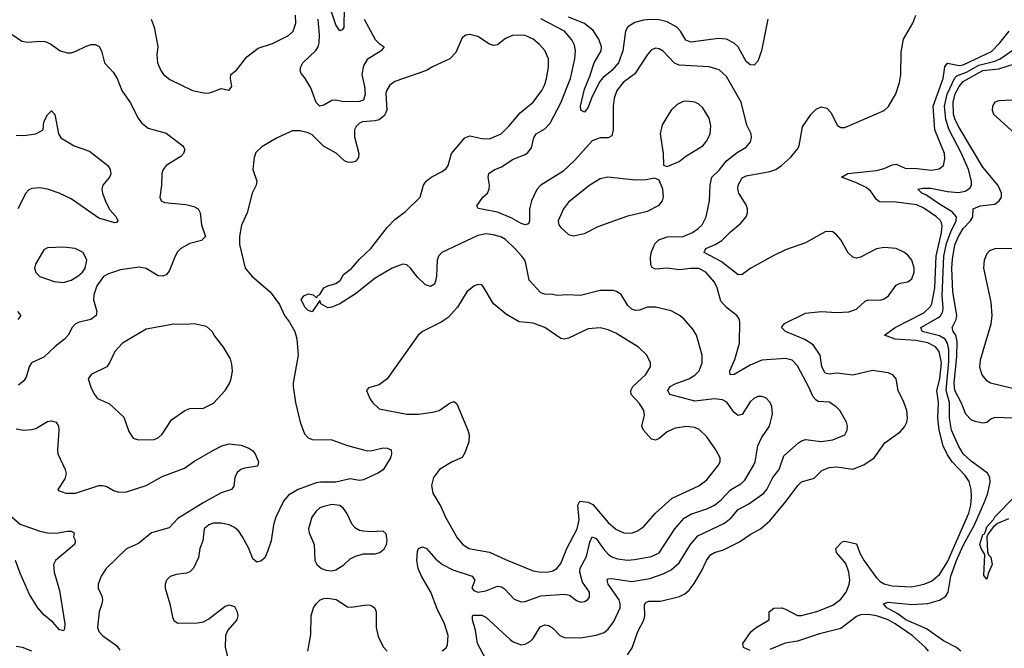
# Model space of a CAD drawing. Header units: inches. Extents: x 1954678 to 2060271, y 904822 to 1016299.
# Tile 268 of 403: x 2002308 to 2007298, y 982585 to 985768. Entities that reach past the tile are written whole.
import ezdxf

# ---------------------------------------------------------------- set-up
doc = ezdxf.new("R2010")
doc.units = ezdxf.units.IN
doc.header["$MEASUREMENT"] = 0
doc.layers.add('C0908', color=7, linetype='Continuous')

msp = doc.modelspace()

# ---------------------------------------------------------------- linework, layer by layer
at = {"layer": 'C0908', "color": 5}
for points, elevation in [([(2003952.5, 985832.5), (2003950.9, 985729.1), (2003942.8, 985717.2), (2003930, 985711.6), (2003910, 985741.3), (2003870, 985864)], 520), ([(2002975.3, 985770), (2002990.3, 985730), (2003008.1, 985631.9), (2003003.8, 985590), (2003007, 985550), (2003023.1, 985510), (2003037.1, 985490), (2003070, 985464.9), (2003184.7, 985410), (2003250, 985396.4), (2003270, 985397.1), (2003290, 985404.9), (2003330, 985418.8), (2003370, 985411.3), (2003384, 985430), (2003377.2, 985470), (2003379, 985490), (2003407.2, 985512.8), (2003459.8, 985580.3), (2003516.2, 985623.8), (2003590, 985646.7), (2003670, 985687), (2003694, 985710), (2003707.3, 985750), (2003705.4, 985790)], 560), ([(2004053.6, 985770), (2004110, 985667.9), (2004130, 985646.7), (2004154.9, 985630), (2004140.4, 985610), (2004070, 985566.2), (2004050, 985535.1), (2004042.7, 985490), (2004056.4, 985430), (2004059.2, 985390), (2004050, 985360.4), (2004030, 985353), (2003950, 985352.3), (2003910, 985359.6), (2003890, 985358.5), (2003850, 985335.1), (2003830, 985329.7), (2003810, 985348), (2003783.7, 985423.7), (2003753.4, 985473.4), (2003734.7, 985494.7), (2003729.6, 985510), (2003732.3, 985530), (2003743.1, 985550), (2003808.4, 985611.6), (2003820.2, 985630), (2003826.1, 985650), (2003827.9, 985690), (2003821.6, 985770)], 540), ([(2004669.9, 982530), (2004628.9, 982610), (2004617.6, 982677.6), (2004602.3, 982730), (2004602.4, 982750), (2004606.5, 982753.5), (2004650, 982753.6), (2004670, 982743.2), (2004793.4, 982630), (2004810, 982618), (2004850, 982603.1), (2004870, 982605.7), (2004897.9, 982622.1), (2004910, 982634.4), (2004946.3, 982693.7), (2004970, 982703.6), (2004990, 982700.7), (2005010, 982686.7), (2005045.5, 982650), (2005070, 982640.6), (2005150, 982638.8), (2005230, 982651.3), (2005270, 982665.2), (2005290, 982681.7), (2005319.2, 982720.8), (2005351.6, 982790), (2005352.3, 982810), (2005346, 982830), (2005290.7, 982910), (2005286, 982930), (2005290, 982937), (2005310, 982939.4), (2005410, 982922.9), (2005501.2, 982938.8), (2005570, 982961.6), (2005610, 982982), (2005650, 983017.4), (2005707.9, 983110), (2005745.4, 983154.6), (2005880.5, 983219.5), (2005913.8, 983246.2), (2005950, 983288.5), (2006003.5, 983316.5), (2006079.3, 983370), (2006094.9, 983390), (2006124.9, 983450), (2006157.8, 983490), (2006180.3, 983559.7), (2006254.5, 983625.5), (2006270, 983636.5), (2006290, 983641.8), (2006370, 983632.3), (2006430, 983640.2), (2006490, 983666), (2006501.3, 983690), (2006503, 983710), (2006498, 983730), (2006465.1, 983790), (2006444.7, 983810), (2006410, 983831.9), (2006355.5, 983835.5), (2006342.8, 983842.8), (2006330, 983858), (2006310, 983904.4), (2006250, 984015.1), (2006223.8, 984043.8), (2006190, 984051.9), (2006070, 984044.8), (2006010, 984018.9), (2005930, 983971), (2005909.6, 983970), (2005907.1, 983990), (2005932.7, 984047.3), (2005955.9, 984130), (2005958, 984238), (2005954.1, 984254.1), (2005943.6, 984270), (2005890, 984310.8), (2005862.5, 984342.5), (2005843.9, 984410), (2005830, 984439.7), (2005785.1, 984490), (2005750, 984507.5), (2005710, 984508.3), (2005650, 984501.2), (2005590, 984509.9), (2005530, 984504.3), (2005513.1, 984513.1), (2005506.5, 984526.5), (2005504.9, 984564.9), (2005510, 984593.4), (2005526.8, 984633.2), (2005547.2, 984652.8), (2005590, 984668.4), (2005670, 984670.1), (2005717.3, 984690), (2005747.6, 984710), (2005767.8, 984730), (2005786.6, 984770), (2005803.7, 984850), (2005807.7, 984932.3), (2005816.8, 984970), (2005853.2, 985006.8), (2005890, 985053.8), (2005944.5, 985095.5), (2005990, 985122), (2006012.4, 985150), (2006016.9, 985170), (2006014.7, 985190), (2005994.1, 985234.1), (2005965.1, 985350), (2005890, 985480.5), (2005853.5, 985513.5), (2005802, 985530), (2005650, 985537.8), (2005627.6, 985547.6), (2005570, 985608.2), (2005550, 985620.5), (2005530, 985623.5), (2005510, 985614.7), (2005490, 985591.6), (2005426.7, 985493.3), (2005366.7, 985450), (2005335, 985410), (2005321.5, 985370), (2005315.5, 985330), (2005316.3, 985210), (2005310, 985180.7), (2005290.2, 985169.8), (2005250, 985169.1), (2005210, 985153.9), (2005122.6, 985057.4), (2005061.5, 984998.5), (2004949.1, 984930), (2004930, 984908.2), (2004902.3, 984850), (2004892.8, 984810), (2004891.2, 984748.8), (2004886.2, 984733.8), (2004870, 984728.5), (2004850, 984735.6), (2004803.2, 984763.2), (2004730, 984793.6), (2004631.9, 984811.9), (2004625.4, 984825.4), (2004655.1, 984870), (2004678.9, 984890), (2004688.4, 984910), (2004689.8, 984930), (2004682, 984970), (2004685.6, 984990), (2004712.5, 985007.5), (2004750, 985022.7), (2004810, 985061.2), (2004870, 985086), (2004884, 985096), (2004901.7, 985118.3), (2004914.8, 985170), (2004926.6, 985190), (2004970, 985215), (2004996.1, 985243.9), (2005050, 985346.5), (2005099.6, 985470), (2005122.1, 985570), (2005125, 985610), (2005119.5, 985639.5), (2005106.7, 985666.7), (2005069.5, 985709.5), (2004950, 985771.6)], 540), ([(2006099.8, 985770), (2006067.7, 985610), (2006050, 985557.6), (2006030, 985537.6), (2006010, 985539.8), (2005990, 985555.8), (2005949.9, 985629.9), (2005930, 985649.1), (2005890, 985669.9), (2005850, 985672.8), (2005710, 985654), (2005684.9, 985664.9), (2005657.8, 985710), (2005639.4, 985730), (2005590, 985757.5), (2005550, 985766.4), (2005510, 985768.6), (2005470, 985766.1), (2005425.9, 985754.1), (2005390, 985731.4), (2005378.3, 985710), (2005365.4, 985610), (2005343.3, 985550), (2005310.1, 985510), (2005264.6, 985475.4), (2005246, 985454), (2005205.5, 985370), (2005190, 985325.6), (2005170, 985299.6), (2005152.7, 985310), (2005149.9, 985330), (2005170, 985415.3), (2005197.8, 985482.2), (2005219, 985550), (2005254.6, 985610), (2005257.3, 985630), (2005243.7, 985670), (2005213.9, 985713.9), (2005170, 985747.8), (2005090, 985781.3)], 520), ([(2005388.5, 982551.5), (2005413.1, 982586.9), (2005441.2, 982670), (2005472.1, 982727.9), (2005476.4, 982750), (2005474.6, 982805.4), (2005482.1, 982817.9), (2005496.5, 982823.5), (2005556.2, 982823.8), (2005651.9, 982848.1), (2005679.5, 982860.5), (2005701.1, 982878.9), (2005727.2, 982912.8), (2005764.5, 982975.5), (2005789.5, 983030.5), (2005810, 983058.2), (2005830, 983070.1), (2005876, 983084), (2005955.9, 983124.1), (2006010, 983161), (2006063.1, 983190), (2006110, 983231.3), (2006193.6, 983330), (2006251.2, 983410), (2006270, 983427.7), (2006334, 983446), (2006374.2, 983485.8), (2006410, 983500.8), (2006450, 983503.9), (2006530, 983492.6), (2006586.6, 983513.4), (2006639.2, 983550), (2006693.6, 983626.4), (2006770, 983681.5), (2006792.6, 983707.4), (2006804.2, 983730), (2006808.4, 983750), (2006805, 983790), (2006790, 983831.3), (2006759.8, 983890), (2006751.1, 983950), (2006734, 983970), (2006710, 983979.8), (2006630, 983991.5), (2006530, 983968.7), (2006450, 983978.5), (2006410, 983973.7), (2006390, 983978.3), (2006374.2, 984010), (2006364.5, 984070), (2006330, 984121.1), (2006288, 984148), (2006189.7, 984190), (2006169.8, 984210), (2006184.4, 984230), (2006290, 984281.9), (2006370, 984290.9), (2006450, 984284.8), (2006510, 984289.4), (2006550, 984302.6), (2006595.4, 984344.6), (2006610, 984349.4), (2006670, 984347.2), (2006690, 984354.7), (2006712.3, 984370), (2006750, 984424.1), (2006770, 984434.2), (2006810, 984440.6), (2006830, 984456.5), (2006841.3, 984490), (2006841.9, 984510), (2006830.5, 984550), (2006810, 984575.8), (2006790, 984590.7), (2006750, 984609.8), (2006690, 984615), (2006650, 984608.1), (2006570, 984565.3), (2006550, 984560.3), (2006530, 984565.1), (2006507.2, 984587.2), (2006470, 984653.6), (2006450, 984677.6), (2006430, 984693), (2006410, 984696.3), (2006390, 984694), (2006290, 984638.2), (2006190, 984601.9), (2006130, 984574), (2006013.6, 984510), (2005970, 984477.3), (2005950, 984476.8), (2005864.1, 984544.1), (2005777.4, 984590), (2005786.3, 984610), (2005833.7, 984630), (2005866.6, 984650), (2005910, 984693.8), (2005963.1, 984736.9), (2005989.8, 984770), (2005997.1, 984790), (2005997.4, 984810), (2005990.8, 984830), (2005952.7, 984890), (2005948.5, 984910), (2005949.9, 984930), (2005970, 984967.3), (2005990, 984978), (2006110, 984999.8), (2006140.7, 985010), (2006170, 985029.2), (2006215.3, 985070), (2006248.7, 985110), (2006258.8, 985130), (2006275.2, 985224.8), (2006319.7, 985290), (2006344.6, 985315.4), (2006370, 985327.4), (2006399.1, 985319.1), (2006418.5, 985298.5), (2006453, 985233), (2006470, 985221.5), (2006490, 985221.3), (2006690, 985308.4), (2006711.9, 985328.1), (2006748.1, 985391.9), (2006767.7, 985450), (2006773.5, 985490), (2006776.1, 985603.9), (2006787.9, 985670), (2006834, 985750), (2006850.7, 985790)], 520), ([(2006010, 982574.7), (2005977.2, 982590), (2005973.2, 982610), (2006016, 982670), (2006040.7, 982690), (2006106.6, 982730), (2006106.6, 982770), (2006131, 982789), (2006170.1, 982790.1), (2006190, 982784.1), (2006250, 982752.1), (2006270, 982751.3), (2006348.3, 982771.7), (2006430, 982803.9), (2006470, 982833.7), (2006497.7, 982870), (2006512.2, 982907.8), (2006515.5, 982930), (2006510.7, 982970.7), (2006494.6, 983014.6), (2006448.6, 983070), (2006445.3, 983090), (2006476.3, 983123.7), (2006490, 983127.7), (2006550, 983114.6), (2006566.8, 983066.8), (2006588, 983028), (2006650, 982942.9), (2006670, 982923.2), (2006690, 982911.9), (2006730, 982901.6), (2006830, 982896.3), (2006890, 982909.6), (2006930, 982926), (2006970, 982958.9), (2007010, 983022.9), (2007118.9, 983270), (2007128.5, 983310), (2007131.4, 983351.4), (2007129.9, 983390), (2007120.6, 983430), (2007100.8, 983460.8), (2007034, 983530), (2007010, 983564), (2006988.4, 983610), (2006967.4, 983690), (2006961.5, 983750), (2006965.3, 983830), (2006957.2, 983890), (2006971.1, 983950), (2006979.9, 984030), (2006968.4, 984088.4), (2006950, 984111.7), (2006911.2, 984131.2), (2006850, 984143.5), (2006745.1, 984150), (2006691.1, 984170), (2006744.8, 984210), (2006890, 984284.5), (2006923.8, 984316.2), (2006930.6, 984330), (2006945.5, 984410), (2006953.1, 984570), (2006980.3, 984690), (2006983.5, 984723.5), (2006979.9, 984739.9), (2006973.2, 984753.2), (2006955.5, 984770), (2006890, 984814.1), (2006855.8, 984830), (2006750, 984844.3), (2006665.4, 984845.4), (2006650, 984858.2), (2006620.9, 984900.9), (2006597.9, 984917.9), (2006550, 984941.8), (2006474, 984970), (2006506, 984990), (2006650, 985005), (2006690, 985015.1), (2006730, 985033), (2006750, 985035.8), (2006796, 985016), (2006854.9, 985014.9), (2006930, 985006.4), (2006968, 985012), (2006989.8, 985030.2), (2006997.3, 985062.7), (2006994.5, 985090), (2006947, 985210), (2006938.5, 985330), (2006989, 985470), (2006996.3, 985530), (2007010, 985547), (2007070, 985536.4), (2007090, 985539.8), (2007232.9, 985607.1), (2007276.2, 985650), (2007322.6, 985710)], 480), ([(2002270, 985693.4), (2002319.5, 985659.5), (2002350, 985654), (2002410, 985659.1), (2002437, 985657), (2002465.2, 985645.2), (2002513.4, 985610), (2002550, 985599.7), (2002570, 985599.7), (2002590, 985606), (2002645.8, 985634.2), (2002670, 985641.8), (2002690, 985642.4), (2002711.5, 985631.5), (2002723.2, 985610), (2002737.3, 985550), (2002781.4, 985501.4), (2002802.6, 985470), (2002826.2, 985410), (2002868.9, 985348.9), (2002908.8, 985268.8), (2002925.1, 985245.1), (2002959.1, 985219.1), (2003050, 985192.6), (2003135.5, 985130), (2003140.7, 985120.7), (2003146, 985110), (2003139.3, 985090), (2003125.4, 985074.6), (2003050.4, 985030), (2003034.9, 985010), (2003028.9, 984990), (2003027.2, 984930), (2003018.4, 984870), (2003025.5, 984850), (2003041.5, 984841.5), (2003150, 984833), (2003190, 984821.8), (2003212.4, 984810), (2003222.3, 984790), (2003229.2, 984730), (2003250.2, 984670), (2003229.3, 984650.7), (2003170, 984635), (2003125.8, 984610), (2003108, 984592), (2003095.4, 984570), (2003066.1, 984493.9), (2003050, 984476.9), (2003034, 984470), (2003010, 984471), (2002950, 984508.5), (2002914.1, 984514.1), (2002818.9, 984501.1), (2002758.7, 984481.3), (2002732.6, 984467.4), (2002699.4, 984420.6), (2002684.4, 984375.6), (2002682, 984350), (2002698.8, 984290), (2002696.5, 984270), (2002669.4, 984250.6), (2002610, 984235.9), (2002590, 984226), (2002574.9, 984210), (2002554.4, 984170), (2002535.6, 984150), (2002487.4, 984112.6), (2002430, 984059.2), (2002368.7, 984031.3), (2002355.5, 984010), (2002341.6, 983958.4), (2002330, 983938.7), (2002302.5, 983917.5)], 540), ([(2004450, 982572.4), (2004470, 982588.2), (2004476.6, 982603.4), (2004479.7, 982650), (2004461.8, 982710), (2004424.7, 982784.7), (2004391.9, 982870), (2004344.9, 982950), (2004327.8, 982990), (2004321.4, 983030), (2004325.2, 983074.8), (2004330, 983090.4), (2004350, 983098.9), (2004370, 983090.3), (2004417.1, 983037.1), (2004451.3, 983010), (2004503.1, 982983.1), (2004601.6, 982950), (2004615.3, 982930), (2004599.5, 982890), (2004610, 982878.4), (2004630, 982870.3), (2004670, 982876.9), (2004730, 982899.3), (2004750, 982896.8), (2004765.8, 982885.8), (2004813.5, 982833.5), (2004850, 982820.9), (2004870, 982822.6), (2004950, 982850.7), (2005070, 982858.8), (2005094.4, 982854.4), (2005130, 982827.4), (2005150, 982819.6), (2005170, 982822.8), (2005187.5, 982832.5), (2005195.6, 982844.4), (2005196.8, 982870), (2005160.3, 982920.3), (2005146.5, 982970), (2005149.5, 982990.5), (2005181.2, 983050), (2005197.1, 983122.9), (2005210, 983150.3), (2005230, 983142), (2005265, 983090), (2005290, 983062.6), (2005310, 983048.5), (2005338.3, 983038.3), (2005390, 983032.2), (2005425, 983035), (2005510, 983050.1), (2005550, 983068.7), (2005628.5, 983190), (2005675.6, 983244.4), (2005710, 983264.6), (2005790, 983291.3), (2005830, 983310.7), (2005862.9, 983337.1), (2005910, 983387.8), (2005962.3, 983417.7), (2005982.9, 983437.1), (2006027, 983510), (2006034.9, 983530), (2006049.1, 983610.9), (2006068.3, 983651.7), (2006108.5, 983710), (2006123.1, 983770), (2006121, 983810), (2006112.4, 983830), (2006090, 983853.5), (2006070, 983860.4), (2006050, 983859.7), (2006028.4, 983850), (2006010, 983833.3), (2005970, 983769.6), (2005950, 983764.4), (2005930, 983778.7), (2005891.7, 983831.7), (2005870, 983844.1), (2005830, 983848.2), (2005730, 983836.4), (2005602.4, 983870), (2005593.5, 983890), (2005604.2, 983910), (2005630, 983924.6), (2005699.7, 983950), (2005730, 983967.8), (2005751.6, 983990), (2005767.9, 984030), (2005767.6, 984070), (2005739.1, 984170), (2005720.5, 984200.5), (2005673.4, 984253.4), (2005650, 984272), (2005610, 984293.1), (2005530, 984312), (2005490, 984312.7), (2005450, 984297.8), (2005430, 984295.3), (2005410, 984302), (2005390, 984321.7), (2005357, 984377), (2005332.5, 984392.5), (2005316.3, 984396.3), (2005250, 984396.5), (2005150, 984371.2), (2005085.1, 984374.9), (2005031.1, 984371.1), (2005010, 984376.9), (2004970, 984377.4), (2004950, 984384.7), (2004889.9, 984449.9), (2004874.2, 984534.2), (2004868.8, 984550), (2004852.7, 984570), (2004818, 984610), (2004770, 984654.3), (2004750, 984666.9), (2004710, 984678.7), (2004670, 984683.2), (2004630, 984674.8), (2004447.7, 984590), (2004430.2, 984570), (2004424.1, 984550), (2004421, 984470), (2004415.7, 984444.3), (2004410, 984429.7), (2004390, 984417.2), (2004365.2, 984425.2), (2004324.5, 984464.5), (2004289.7, 984510), (2004270, 984526.2), (2004250, 984530.7), (2004196.4, 984510), (2004110, 984459.7), (2004010, 984379.5), (2003930.3, 984329.7), (2003890, 984311.8), (2003869.6, 984309.6), (2003835.3, 984330), (2003830, 984346), (2003790, 984289), (2003770, 984295.3), (2003755.3, 984310), (2003735.3, 984350), (2003748.7, 984370), (2003770, 984379.1), (2003794.9, 984374.9), (2003810, 984362), (2003816.4, 984363.6), (2003818, 984370), (2003830, 984376), (2003849.8, 984410.2), (2003870, 984421.1), (2003910, 984431.8), (2003932.1, 984447.9), (2003950, 984477.6), (2003990, 984508.2), (2004030, 984556), (2004087.3, 984610), (2004170, 984715.3), (2004210, 984756), (2004263, 984797), (2004337.4, 984870), (2004355.1, 984930), (2004368.4, 984950), (2004393.6, 984970), (2004450, 984998.9), (2004470, 985014.4), (2004479.2, 985030), (2004497, 985090), (2004565.1, 985170), (2004590, 985179.8), (2004650, 985166.7), (2004690, 985164.6), (2004747.8, 985190), (2004788.6, 985230), (2004844.2, 985295.8), (2004909.9, 985350.1), (2004955.2, 985410), (2004970, 985439.5), (2004978.5, 985470), (2004988.2, 985528.2), (2004988, 985570), (2004970, 985611.1), (2004942.1, 985642.1), (2004910, 985668.8), (2004870, 985687.2), (2004810, 985688.9), (2004770, 985672.9), (2004730, 985639.8), (2004710, 985637), (2004690, 985644.8), (2004630, 985682.3), (2004590, 985692.6), (2004570, 985689.6), (2004550, 985676), (2004518.3, 985601.7), (2004489, 985570), (2004401.1, 985530), (2004370, 985509.8), (2004210, 985455.2), (2004184.3, 985435.7), (2004168.7, 985411.3), (2004164.6, 985395.4), (2004168.3, 985310), (2004156.8, 985283.2), (2004130, 985261.5), (2004110, 985255.1), (2004044.9, 985250), (2004030, 985243.9), (2004012.8, 985227.2), (2004005.5, 985210), (2004005.2, 985174.8), (2004027.8, 985090), (2004025.4, 985070), (2004010.6, 985049.4), (2003990, 985044.1), (2003970, 985046.1), (2003953.7, 985053.7), (2003912.6, 985092.6), (2003847.8, 985127.8), (2003790, 985184.8), (2003770, 985195.6), (2003730, 985205.6), (2003690, 985204.7), (2003679.6, 985200.4), (2003610, 985167.3), (2003535.6, 985124.4), (2003505.3, 985094.7), (2003497.1, 985070), (2003490.4, 985010), (2003510.4, 984950), (2003506.7, 984930), (2003487.2, 984890), (2003461.5, 984790), (2003433.1, 984726.9), (2003422.3, 984670), (2003422.7, 984630), (2003450.3, 984510), (2003484.2, 984470), (2003578, 984390), (2003625.1, 984325.1), (2003650.6, 984270), (2003676.5, 984236.5), (2003703, 984190), (2003712.3, 984152.3), (2003719.6, 984070), (2003694.9, 983930), (2003694.9, 983910), (2003705.7, 983830), (2003730.3, 983730), (2003751.5, 983671.5), (2003770, 983650.4), (2003790, 983641.7), (2003890, 983640.2), (2003970, 983611.4), (2004070, 983584.7), (2004094, 983586), (2004150, 983600.3), (2004170, 983599.3), (2004190.4, 983590.4), (2004193.4, 983570), (2004188, 983550), (2004150, 983489.6), (2004126.7, 983473.3), (2004050, 983438.8), (2004030, 983435.1), (2003982.9, 983442.9), (2003910, 983425.7), (2003833.2, 983426.8), (2003810, 983423.2), (2003718.9, 983390), (2003670, 983360.7), (2003644.6, 983330), (2003606.7, 983250), (2003595, 983210), (2003582.2, 983130), (2003564.9, 983075.1), (2003550, 983042.7), (2003530, 983026), (2003510, 983021.2), (2003490, 983039), (2003469.6, 983090), (2003437.6, 983150), (2003418.1, 983178.1), (2003397.5, 983197.5), (2003370, 983210.7), (2003330, 983219.3), (2003290, 983218.7), (2003266.4, 983210), (2003243.7, 983190), (2003236.5, 983130), (2003221.6, 983090), (2003215.1, 983044.9), (2003189.4, 982990.6), (2003170, 982972.3), (2003154.3, 982965.7), (2003101.4, 982958.6), (2003071.4, 982948.6), (2003052.4, 982930), (2003044.9, 982910), (2003044.9, 982890), (2003068.7, 982810), (2003082.6, 982742.6), (2003090, 982726), (2003110, 982713), (2003210, 982714), (2003240, 982720), (2003266.1, 982733.9), (2003350, 982799.3), (2003370, 982804.9), (2003396.1, 982796.1), (2003410.7, 982770), (2003413.4, 982750), (2003408, 982730), (2003363.7, 982676.3), (2003351.8, 982650), (2003348.9, 982590), (2003370.3, 982510)], 560), ([(2007078.4, 982570), (2007055.7, 982590), (2006990, 982622.7), (2006904.6, 982684.6), (2006799.9, 982730), (2006759, 982759), (2006703.2, 982790), (2006685.4, 982810), (2006710, 982818.1), (2006830, 982806.3), (2006910, 982811.9), (2006970, 982828.6), (2007002.4, 982850), (2007013.7, 982870), (2007027.2, 982950), (2007055.5, 983030), (2007090, 983105), (2007147.8, 983210), (2007200.5, 983330), (2007215.5, 983370), (2007226.8, 983426.8), (2007224.5, 983450), (2007212.7, 983472.7), (2007130, 983532.2), (2007090, 983570.6), (2007065.5, 983610), (2007030.3, 983690.3), (2007020.4, 983750), (2007021, 983830), (2007003.4, 983890), (2007017.5, 984037.5), (2007016.6, 984096.6), (2007010.9, 984130.9), (2006997.9, 984150), (2006970, 984166.5), (2006881.8, 984190), (2006875, 984210), (2006962.3, 984257.7), (2006976.7, 984270), (2006986.1, 984290), (2006988.5, 984311.5), (2006983.6, 984370), (2006991.3, 984570), (2007005.5, 984634.5), (2007027, 984693), (2007054.6, 984750), (2007055.5, 984770), (2007034.4, 984794.4), (2006974.6, 984830), (2006901.5, 984881.5), (2006880.4, 984890), (2006859.5, 984910), (2006884.7, 984915.3), (2006925.4, 984914.6), (2007010, 984897.4), (2007066.9, 984893.1), (2007100.3, 984899.7), (2007124.3, 984915.7), (2007132, 984930), (2007132.1, 984950), (2007116.1, 985010), (2007082.2, 985090), (2007019, 985210), (2007002.7, 985262.7), (2006994.5, 985330), (2007008.8, 985390), (2007047.3, 985472.7), (2007057.2, 985482.8), (2007110, 985504.4), (2007170, 985536.9), (2007250, 985557.2), (2007277, 985570), (2007420.2, 985670)], 460), ([(2007390, 983748.3), (2007250, 983753.6), (2007230, 983745.2), (2007210, 983729.3), (2007190, 983725.1), (2007150, 983733.3), (2007130, 983742.6), (2007104.1, 983770), (2007080.1, 983830), (2007048.3, 983890), (2007043.6, 983930), (2007057.2, 984062.8), (2007059, 984139), (2007053, 984170), (2007039.9, 984190), (2007033.6, 984210), (2007054.8, 984250), (2007057, 984270), (2007037.8, 984390), (2007033.1, 984510), (2007035.8, 984555.8), (2007048.3, 984628.3), (2007065.8, 984670), (2007089.6, 984710), (2007127.1, 984750), (2007139.6, 984770), (2007140.8, 984810), (2007175.3, 984824.7), (2007250, 984834.3), (2007272.6, 984850), (2007283.7, 984870), (2007284.7, 984890), (2007267.8, 984927.8), (2007190, 985021.8), (2007070, 985221.5), (2007050, 985260.6), (2007041.2, 985290), (2007038.5, 985350), (2007050, 985392.9), (2007070, 985430.1), (2007090, 985454.8), (2007190, 985509.8), (2007270, 985519.6), (2007354.7, 985545.3)], 440), ([(2007370, 985362.6), (2007270, 985356.5), (2007250, 985349.8), (2007237.7, 985330), (2007236.2, 985310), (2007242.9, 985290), (2007351.9, 985191.9)], 440), ([(2002290, 985183.8), (2002330, 985181.1), (2002389.8, 985190.2), (2002426.6, 985210), (2002431.3, 985250), (2002450, 985285.5), (2002470, 985306), (2002487.1, 985287.1), (2002504.9, 985190), (2002517.6, 985170), (2002584.9, 985130), (2002662.3, 985102.3), (2002754.4, 985030), (2002767, 985010), (2002770, 984985.2), (2002763.1, 984970), (2002730.3, 984930), (2002724.7, 984910), (2002727.3, 984890), (2002744.3, 984844.3), (2002765, 984805), (2002796.5, 984770), (2002805.5, 984750), (2002799.2, 984740.8), (2002790, 984738.7), (2002710, 984763.4), (2002570, 984860.6), (2002508, 984890), (2002449.4, 984910.6), (2002410, 984916.5), (2002370, 984913.8), (2002354.3, 984905.7), (2002338.7, 984890), (2002298.3, 984810)], 520), ([(2007390, 984609.9), (2007250, 984608.2), (2007222.8, 984597.2), (2007210, 984582.7), (2007196.6, 984550), (2007193.5, 984510), (2007230, 984338), (2007235.6, 984270), (2007230, 984226), (2007176.5, 984043.5), (2007172.6, 984010), (2007184.9, 983970), (2007204.8, 983944.8), (2007229.2, 983929.3), (2007388.3, 983890)], 440), ([(2002296.4, 984290), (2002314.9, 984270), (2002299.5, 984250)], 520), ([(2002290, 983696.1), (2002330, 983690.2), (2002370, 983693.4), (2002390, 983698.4), (2002450, 983733), (2002470, 983737.2), (2002492.8, 983730), (2002504.2, 983710), (2002507.3, 983690), (2002499.7, 983590), (2002502, 983570), (2002538.9, 983490), (2002543.6, 983470), (2002536.9, 983443.1), (2002502, 983390), (2002504.7, 983384.7), (2002542, 983370), (2002590.4, 983370.4), (2002710, 983409.3), (2002730, 983410.2), (2002750, 983404), (2002783.4, 983383.4), (2002810, 983375.2), (2002850, 983377.5), (2002950, 983410.2), (2003030, 983455.5), (2003143.5, 983496.5), (2003190, 983530.3), (2003290, 983589), (2003332.7, 983610), (2003370, 983620.9), (2003430, 983614), (2003470, 983599.3), (2003490, 983584.9), (2003501.6, 983570), (2003518, 983530), (2003516, 983510), (2003512.2, 983507.8), (2003450, 983498), (2003429.1, 983490.9), (2003410, 983476.2), (2003398, 983450), (2003393, 983407), (2003382, 983390), (2003330, 983371.9), (2003237.9, 983322.1), (2003110, 983242), (2003065.1, 983194.9), (2002977.1, 983170), (2002910, 983115.8), (2002850, 983089.6), (2002747.2, 982990), (2002721.3, 982950), (2002706.4, 982910), (2002706.7, 982890), (2002724.7, 982850), (2002727.3, 982830), (2002724.9, 982810), (2002710.3, 982770), (2002703.2, 982690), (2002709.4, 982670), (2002730, 982649.2), (2002799.3, 982599.3), (2002815.8, 982575.7)], 540), ([(2007319.2, 983240.8), (2007263.4, 983216.6), (2007241.3, 983198.7), (2007215.8, 983164.2), (2007210.3, 983149.7), (2007213.8, 983073.8), (2007218.8, 983058.8), (2007230, 983047.3), (2007237.3, 983010), (2007216.7, 982963.3), (2007210, 982935.3), (2007194, 982954), (2007199.6, 983059.6), (2007181.3, 983090), (2007175.1, 983110), (2007190, 983161.6), (2007196.9, 983163.1), (2007203.9, 983176.1), (2007210, 983200.3), (2007243.2, 983236.8), (2007250, 983251.3), (2007348.4, 983350)], 440), ([(2002258.7, 983258.7), (2002310, 983213.9), (2002410, 983178.3), (2002450, 983169.3), (2002492.4, 983167.6), (2002550, 983179.1), (2002570, 983178.8), (2002584.7, 983170), (2002581, 983150), (2002590.7, 983130), (2002586.8, 983110), (2002490.5, 983030), (2002479.5, 983010), (2002483.1, 982970), (2002510, 982878), (2002537, 982710), (2002536.1, 982683.9), (2002530, 982674), (2002510, 982679.5), (2002476.9, 982716.9), (2002430, 982755.1), (2002400.7, 982790), (2002357.9, 982857.9), (2002310, 982965.6), (2002287.1, 983030)], 520), ([(2003768.2, 982570), (2003784.4, 982655.6), (2003786.2, 982750), (2003797.7, 982790), (2003810, 982811), (2003831.2, 982830), (2003850, 982837.9), (2003870, 982839.5), (2003912.1, 982832.1), (2003970, 982795.5), (2003990, 982792.9), (2004065.2, 982805.2), (2004083.9, 982803.9), (2004097.5, 982797.5), (2004107.7, 982787.7), (2004115.6, 982770), (2004115, 982690), (2004124.7, 982644.7), (2004150, 982592.2), (2004170.2, 982570.2)], 560), ([(2006914.2, 982570), (2006899.2, 982590), (2006831.4, 982650), (2006745.7, 982710), (2006710, 982729.4), (2006650, 982749.6), (2006610, 982755.9), (2006570, 982754.1), (2006550, 982746.2), (2006470, 982685.5), (2006361.2, 982658.8), (2006250, 982621.9), (2006188.6, 982611.4), (2006110, 982579.7)], 480), ([(2002370, 982571), (2002322, 982590), (2002290, 982594.8)], 540)]:
    msp.add_lwpolyline(points, dxfattribs=dict(at, elevation=elevation))
for points, elevation in [([(2005690, 985356), (2005670, 985353.5), (2005640.7, 985339.3), (2005610.2, 985309.8), (2005564.7, 985235.3), (2005554.3, 985190), (2005568.9, 985090), (2005571, 985031), (2005590, 985024), (2005650, 985050.4), (2005683.7, 985076.3), (2005770, 985129.2), (2005790, 985154), (2005807.7, 985190), (2005811.6, 985230), (2005802.2, 985270), (2005770, 985321.3), (2005750, 985339.7), (2005730, 985349.7)], 560), ([(2005289.3, 984970.7), (2005250, 984961.5), (2005198.4, 984930), (2005090, 984844.2), (2005064.6, 984810), (2005037, 984750), (2005041.3, 984730), (2005050, 984716.3), (2005090, 984680.5), (2005113, 984673), (2005170, 984685.7), (2005239.3, 984720.7), (2005390, 984774.9), (2005490, 984798.3), (2005550, 984828.7), (2005565.6, 984850), (2005571.2, 984871.2), (2005567, 984910), (2005550, 984955.3), (2005525.6, 984965.6), (2005482.6, 984957.4), (2005430, 984954.8)], 560), ([(2002530, 984616.9), (2002450, 984613), (2002430, 984602.7), (2002388.2, 984530), (2002383.8, 984510), (2002390, 984487.7), (2002410, 984468.5), (2002482.8, 984442.8), (2002530, 984437.3), (2002570, 984449), (2002603.7, 984470), (2002626, 984490), (2002639.3, 984510), (2002649.4, 984550), (2002629.5, 984589.5), (2002590, 984609.5)], 540), ([(2004630, 984426.6), (2004610, 984418.4), (2004574.9, 984390), (2004526.9, 984313.1), (2004480.3, 984259.7), (2004444, 984236), (2004350.2, 984189.8), (2004328.5, 984170), (2004170, 983949.5), (2004130, 983918.4), (2004076, 983904), (2004066, 983890), (2004082.8, 983850), (2004096.3, 983830), (2004130, 983797.1), (2004270, 983770.2), (2004330.2, 983770.2), (2004399.7, 983780.3), (2004434.7, 983790), (2004490, 983827.4), (2004510, 983834), (2004523.4, 983823.4), (2004579.8, 983690), (2004585.8, 983665.8), (2004583.9, 983630), (2004564.6, 983575.4), (2004550, 983551.1), (2004499.3, 983530), (2004436.4, 983490), (2004405.7, 983450), (2004395.3, 983410), (2004402, 983370), (2004442.5, 983302.5), (2004465.5, 983250), (2004525.4, 983145.4), (2004551.8, 983111.8), (2004583.8, 983090), (2004690, 983072.1), (2004770, 983034.3), (2004910, 982977.1), (2004950, 982971.3), (2004990, 982972.6), (2005010, 982977.7), (2005030, 982989.4), (2005050, 983014.9), (2005081.2, 983090), (2005134.4, 983190), (2005143.9, 983236.1), (2005136.2, 983310), (2005147.4, 983330), (2005190, 983326), (2005213.3, 983313.3), (2005290, 983221.6), (2005330, 983188.4), (2005370, 983170.2), (2005410, 983168.3), (2005439.7, 983180.3), (2005470, 983200.8), (2005530, 983270.2), (2005615, 983345), (2005750, 983407.6), (2005790, 983437.6), (2005848.5, 983510), (2005858.9, 983530), (2005857.7, 983550), (2005837.2, 983590), (2005790, 983655.8), (2005752.7, 983692.7), (2005730, 983702.4), (2005690, 983707.7), (2005630, 983699.8), (2005590, 983682), (2005550, 983647.8), (2005530, 983638.9), (2005510, 983643.5), (2005469.8, 983690), (2005460.6, 983710), (2005474.4, 983765.6), (2005470.9, 983790), (2005450, 983823.9), (2005407.5, 983870), (2005404.8, 983890), (2005416.2, 983910), (2005479.3, 983970), (2005504.7, 984010), (2005506, 984030), (2005486, 984070), (2005444.7, 984110), (2005330, 984180.9), (2005290, 984198), (2005250, 984207.1), (2005190, 984203.1), (2005090, 984155.7), (2005070, 984149.8), (2005050, 984153.3), (2004970, 984209.8), (2004910, 984230.7), (2004838.9, 984238.9), (2004775.8, 984275.8), (2004709.8, 984329.8), (2004657.6, 984417.6), (2004650, 984425.2)], 580), ([(2003192.5, 984227.5), (2003150, 984224.2), (2003090, 984227.1), (2002950, 984201), (2002830, 984129.7), (2002790, 984088), (2002763.8, 984030), (2002750, 984010.9), (2002670, 983970.9), (2002654.6, 983950), (2002670, 983903), (2002687.1, 983870), (2002703.1, 983850), (2002763.7, 983823.7), (2002835.7, 983755.7), (2002862.1, 983682.1), (2002883.8, 983650), (2002910, 983641.3), (2002990, 983642.8), (2003010, 983650.3), (2003029.7, 983670), (2003077.7, 983742.3), (2003145.1, 983790), (2003170, 983799.5), (2003239.3, 983800.7), (2003290, 983826.7), (2003350, 983890.4), (2003373.1, 983930), (2003382.5, 983957.5), (2003386.2, 983990), (2003384, 984024), (2003376.4, 984050), (2003341.6, 984110), (2003293.6, 984170), (2003284.5, 984190), (2003254.5, 984214.5)], 560), ([(2003890, 983312.9), (2003850, 983304), (2003830, 983295.7), (2003810, 983280.4), (2003789.2, 983250), (2003772.7, 983190), (2003775.6, 983170), (2003800.3, 983110), (2003804.9, 983030), (2003813.4, 983010), (2003837.3, 982990), (2003861.4, 982981.4), (2003890, 982977.3), (2003910, 982982.4), (2003951.4, 983008.6), (2003982.5, 983037.5), (2004010, 983051.8), (2004050, 983063.7), (2004110, 983063.1), (2004132.7, 983070), (2004157, 983090), (2004167.3, 983110), (2004171.3, 983131.3), (2004165.6, 983165.6), (2004150, 983179), (2004090, 983175.6), (2004050, 983178.4), (2004030, 983182), (2004010, 983193.6), (2003992.9, 983212.9), (2003965.8, 983270), (2003950, 983293.1), (2003930, 983308.7)], 580)]:
    msp.add_lwpolyline(points, close=True, dxfattribs=dict(at, elevation=elevation))

doc.saveas('drawing.dxf')
